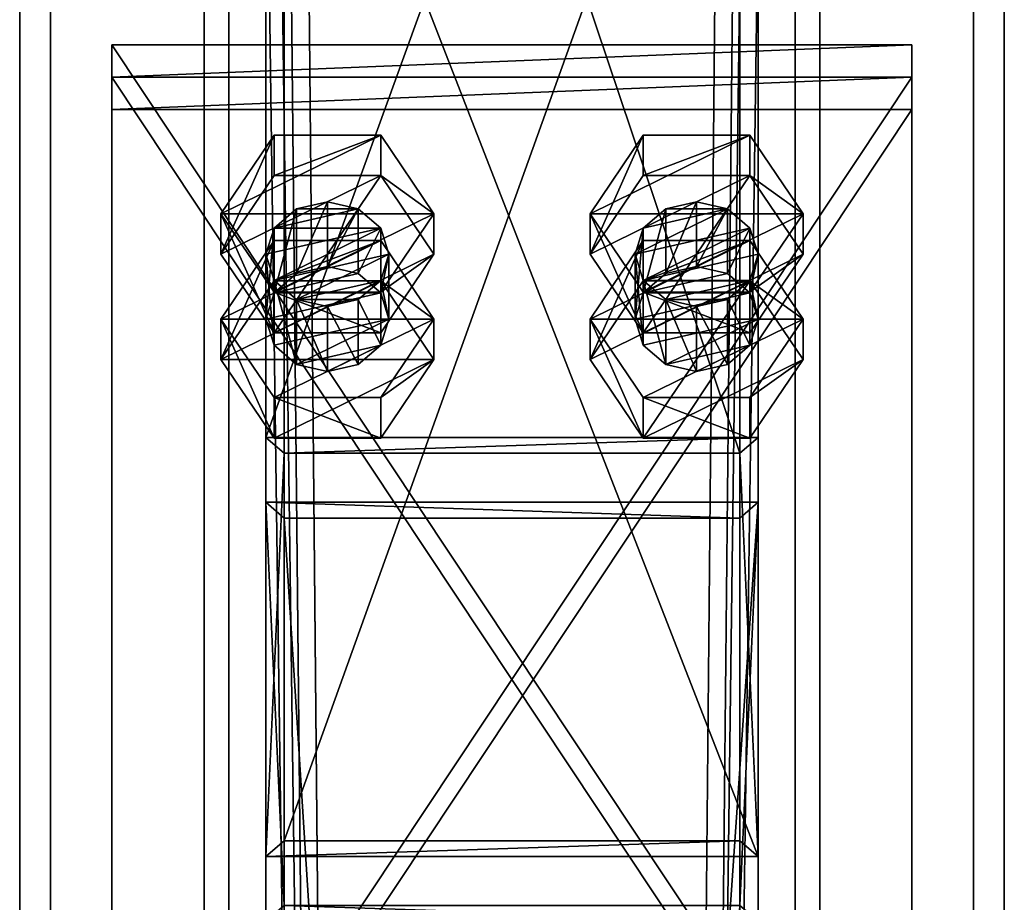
# Model space of a CAD drawing. Header units: millimetres. Extents: x -333 to 67333, y -930 to 39730.
# Tile 652 of 656: x 5420 to 5580, y 27826 to 27969. Entities that reach past the tile are written whole.
import ezdxf

# ---------------------------------------------------------------- set-up
doc = ezdxf.new("R2010")
doc.units = ezdxf.units.MM
for name, color, linetype in [('3', 7, 'Continuous'), ('5', 7, 'Continuous'), ('6', 7, 'Continuous'), ('95', 7, 'Continuous'), ('99', 7, 'Continuous')]:
    doc.layers.add(name, color=color, linetype=linetype)

msp = doc.modelspace()

# ---------------------------------------------------------------- meshes
at = {"layer": '3', "color": 91}
mesh = msp.add_polyface(dxfattribs=at)
corners = [(5463, 28118.73, 5334.64), (5537, 28118.73, 5334.64), (5537, 27898.72, 4978.89), (5463, 27898.72, 4978.89), (5537, 28041.83, 5350.99), (5537, 27835.79, 5017.82), (5463, 28041.83, 5350.99), (5463, 27835.79, 5017.82), (5460, 28121.84, 5333.98), (5460, 28038.71, 5351.65), (5460, 27833.23, 5019.39), (5460, 27901.27, 4977.32), (5540, 28038.71, 5351.65), (5540, 27833.23, 5019.39), (5540, 28121.84, 5333.98), (5540, 27901.27, 4977.32)]
mesh.append_faces([[corners[k] for k in face] for face in [(0, 2, 3, 3), (1, 5, 2, 2), (4, 7, 5, 5), (6, 3, 7, 7), (8, 10, 11, 11), (9, 13, 10, 10), (12, 15, 13, 13), (14, 11, 15, 15)]], dxfattribs={"vtx0": -1, "color": 91})
mesh.append_faces([[corners[k] for k in face] for face in [(9, 6, 12, 12), (6, 8, 0, 0), (0, 8, 1, 1), (12, 4, 14, 14), (4, 12, 6, 6), (14, 1, 8, 8), (11, 3, 15, 15), (3, 10, 7, 7), (7, 10, 5, 5), (15, 2, 13, 13), (2, 15, 3, 3), (13, 5, 10, 10)]], dxfattribs={"vtx0": -1, "vtx1": -1, "color": 91})
mesh.append_faces([[corners[k] for k in face] for face in [(6, 9, 8, 8), (14, 4, 1, 1), (3, 11, 10, 10), (13, 2, 5, 5)]], dxfattribs={"vtx0": -1, "vtx2": -1, "vtx3": -1, "color": 91})
mesh.append_faces([[corners[k] for k in face] for face in [(0, 1, 2, 2), (1, 4, 5, 5), (4, 6, 7, 7), (6, 0, 3, 3), (8, 9, 10, 10), (9, 12, 13, 13), (12, 14, 15, 15), (14, 8, 11, 11)]], dxfattribs={"vtx2": -1, "vtx3": -1, "color": 91})
mesh = msp.add_polyface(dxfattribs=at)
corners = [(5463, 27888.2, 4961.88), (5537, 27888.2, 4961.88), (5537, 26724.4, 3080), (5463, 26724.4, 3080), (5537, 27825.27, 5000.81), (5537, 26637.4, 3080), (5463, 27825.27, 5000.81), (5463, 26637.4, 3080), (5460, 27890.76, 4960.31), (5460, 27822.72, 5002.38), (5460, 26633.87, 3080), (5460, 26727.93, 3080), (5540, 27822.72, 5002.38), (5540, 26633.87, 3080), (5540, 27890.76, 4960.31), (5540, 26727.93, 3080)]
mesh.append_faces([[corners[k] for k in face] for face in [(0, 2, 3, 3), (1, 5, 2, 2), (4, 7, 5, 5), (6, 3, 7, 7), (8, 10, 11, 11), (9, 13, 10, 10), (12, 15, 13, 13), (14, 11, 15, 15)]], dxfattribs={"vtx0": -1, "color": 91})
mesh.append_faces([[corners[k] for k in face] for face in [(9, 6, 12, 12), (6, 8, 0, 0), (0, 8, 1, 1), (12, 4, 14, 14), (4, 12, 6, 6), (14, 1, 8, 8), (11, 3, 15, 15), (3, 10, 7, 7), (7, 10, 5, 5), (15, 2, 13, 13), (2, 15, 3, 3), (13, 5, 10, 10)]], dxfattribs={"vtx0": -1, "vtx1": -1, "color": 91})
mesh.append_faces([[corners[k] for k in face] for face in [(6, 9, 8, 8), (14, 4, 1, 1), (3, 11, 10, 10), (13, 2, 5, 5)]], dxfattribs={"vtx0": -1, "vtx2": -1, "vtx3": -1, "color": 91})
mesh.append_faces([[corners[k] for k in face] for face in [(0, 1, 2, 2), (1, 4, 5, 5), (4, 6, 7, 7), (6, 0, 3, 3), (8, 9, 10, 10), (9, 12, 13, 13), (12, 14, 15, 15), (14, 8, 11, 11)]], dxfattribs={"vtx2": -1, "vtx3": -1, "color": 91})
at = {"layer": '5', "color": 131}
mesh = msp.add_polyface(dxfattribs=at)
corners = [(5454, 29385.28, 2984), (5546, 29385.28, 2984), (5546, 19415.31, 2984), (5454, 19415.31, 2984), (5546, 29385.28, 3076), (5546, 19415.31, 3076), (5454, 29385.28, 3076), (5454, 19415.31, 3076), (5450, 29385.28, 2980), (5450, 29385.28, 3080), (5450, 19415.31, 3080), (5450, 19415.31, 2980), (5550, 29385.28, 3080), (5550, 19415.31, 3080), (5550, 29385.28, 2980), (5550, 19415.31, 2980)]
mesh.append_faces([[corners[k] for k in face] for face in [(0, 2, 3, 3), (1, 5, 2, 2), (4, 7, 5, 5), (6, 3, 7, 7), (8, 10, 11, 11), (9, 13, 10, 10), (12, 15, 13, 13), (14, 11, 15, 15)]], dxfattribs={"vtx0": -1, "color": 131})
mesh.append_faces([[corners[k] for k in face] for face in [(9, 6, 12, 12), (6, 8, 0, 0), (0, 8, 1, 1), (12, 4, 14, 14), (4, 12, 6, 6), (14, 1, 8, 8), (11, 3, 15, 15), (3, 10, 7, 7), (7, 10, 5, 5), (15, 2, 13, 13), (2, 15, 3, 3), (13, 5, 10, 10)]], dxfattribs={"vtx0": -1, "vtx1": -1, "color": 131})
mesh.append_faces([[corners[k] for k in face] for face in [(6, 9, 8, 8), (14, 4, 1, 1), (3, 11, 10, 10), (13, 2, 5, 5)]], dxfattribs={"vtx0": -1, "vtx2": -1, "vtx3": -1, "color": 131})
mesh.append_faces([[corners[k] for k in face] for face in [(0, 1, 2, 2), (1, 4, 5, 5), (4, 6, 7, 7), (6, 0, 3, 3), (8, 9, 10, 10), (9, 12, 13, 13), (12, 14, 15, 15), (14, 8, 11, 11)]], dxfattribs={"vtx2": -1, "vtx3": -1, "color": 131})
at = {"layer": '6', "color": 2}
mesh = msp.add_polyface(dxfattribs=at)
corners = [(5420, 19420.14, 7183.53), (5580, 19420.14, 7183.53), (5580, 30845.34, 4755.1), (5420, 30845.34, 4755.1), (5420, 19420.14, 7347.1), (5420, 30878.6, 4911.61), (5580, 19420.14, 7347.1), (5580, 30878.6, 4911.61), (5575, 30846.38, 4759.99), (5425, 30846.38, 4759.99), (5425, 30877.56, 4906.72), (5575, 30877.56, 4906.72), (5425, 19420.14, 7341.99), (5575, 19420.14, 7341.99), (5425, 19420.14, 7188.64), (5575, 19420.14, 7188.64)]
mesh.append_faces([[corners[k] for k in face] for face in [(0, 2, 3, 3), (4, 3, 5, 5), (6, 5, 7, 7), (1, 7, 2, 2), (12, 11, 10, 10), (14, 10, 9, 9), (15, 9, 8, 8), (13, 8, 11, 11)]], dxfattribs={"vtx0": -1, "color": 2})
mesh.append_faces([[corners[k] for k in face] for face in [(2, 8, 3, 3), (8, 7, 11, 11), (11, 7, 10, 10), (3, 9, 5, 5), (9, 3, 8, 8), (5, 10, 7, 7), (4, 12, 0, 0), (12, 6, 13, 13), (13, 6, 15, 15), (0, 14, 1, 1), (14, 0, 12, 12), (1, 15, 6, 6)]], dxfattribs={"vtx0": -1, "vtx1": -1, "color": 2})
mesh.append_faces([[corners[k] for k in face] for face in [(8, 2, 7, 7), (5, 9, 10, 10), (12, 4, 6, 6), (1, 14, 15, 15)]], dxfattribs={"vtx0": -1, "vtx2": -1, "vtx3": -1, "color": 2})
mesh.append_faces([[corners[k] for k in face] for face in [(0, 1, 2, 2), (4, 0, 3, 3), (6, 4, 5, 5), (1, 6, 7, 7), (12, 13, 11, 11), (14, 12, 10, 10), (15, 14, 9, 9), (13, 15, 8, 8)]], dxfattribs={"vtx2": -1, "vtx3": -1, "color": 2})
at = {"layer": '95', "color": 7}
mesh = msp.add_polyface(dxfattribs=at)
corners = [(5480, 27931.04, 4958.91), (5478.66, 27935.29, 4956.28), (5478.66, 27924.78, 4939.27), (5475, 27938.41, 4954.35), (5475, 27927.89, 4937.34), (5470, 27939.55, 4953.65), (5470, 27929.03, 4936.64), (5465, 27938.41, 4954.35), (5465, 27927.89, 4937.34), (5461.34, 27935.29, 4956.28), (5461.34, 27924.78, 4939.27), (5460, 27931.04, 4958.91), (5460, 27920.52, 4941.9), (5461.34, 27926.79, 4961.54), (5465, 27923.68, 4963.46), (5478.66, 27926.79, 4961.54), (5487.32, 27920.52, 4941.9), (5478.66, 27933.28, 4934.01), (5478.66, 27926.71, 4923.38), (5461.34, 27933.28, 4934.01), (5461.34, 27926.71, 4923.38), (5452.68, 27913.95, 4931.27), (5452.68, 27920.52, 4941.9), (5487.32, 27937.62, 4969.54), (5478.66, 27950.37, 4961.65), (5478.66, 27943.8, 4951.02), (5487.32, 27931.04, 4958.91), (5461.34, 27950.37, 4961.65), (5461.34, 27943.8, 4951.02), (5452.68, 27937.62, 4969.54), (5452.68, 27931.04, 4958.91), (5461.34, 27918.28, 4966.8), (5478.66, 27924.86, 4977.43), (5461.34, 27924.86, 4977.43)]
mesh.append_faces([[corners[k] for k in face] for face in [(1, 4, 2, 2), (3, 6, 4, 4), (5, 8, 6, 6), (7, 10, 8, 8), (9, 12, 10, 10), (3, 7, 5, 5), (10, 6, 8, 8), (17, 20, 18, 18), (19, 21, 20, 20), (17, 22, 19, 19), (23, 25, 26, 26), (24, 28, 25, 25), (27, 30, 28, 28), (29, 31, 30, 30), (24, 29, 27, 27), (33, 23, 32, 32), (30, 25, 28, 28)]], dxfattribs={"vtx0": -1, "color": 7})
mesh.append_faces([[corners[k] for k in face] for face in [(7, 3, 9, 9), (9, 1, 11, 11), (11, 1, 13, 13), (13, 0, 14, 14), (29, 23, 33, 33), (31, 25, 30, 30)]], dxfattribs={"vtx0": -1, "vtx1": -1, "color": 7})
mesh.append_faces([[corners[k] for k in face] for face in [(9, 3, 1, 1), (13, 1, 0, 0), (14, 0, 15, 15), (10, 2, 4, 4), (10, 4, 6, 6), (29, 24, 23, 23), (31, 26, 25, 25)]], dxfattribs={"vtx0": -1, "vtx2": -1, "vtx3": -1, "color": 7})
mesh.append_faces([[corners[k] for k in face] for face in [(0, 1, 2, 2), (1, 3, 4, 4), (3, 5, 6, 6), (5, 7, 8, 8), (7, 9, 10, 10), (9, 11, 12, 12), (16, 17, 18, 18), (17, 19, 20, 20), (23, 24, 25, 25), (24, 27, 28, 28), (27, 29, 30, 30), (32, 23, 26, 26)]], dxfattribs={"vtx2": -1, "vtx3": -1, "color": 7})
mesh = msp.add_polyface(dxfattribs=at)
corners = [(5540, 27931.04, 4958.91), (5538.66, 27935.29, 4956.28), (5538.66, 27924.78, 4939.27), (5535, 27938.41, 4954.35), (5535, 27927.89, 4937.34), (5530, 27939.55, 4953.65), (5530, 27929.03, 4936.64), (5525, 27938.41, 4954.35), (5525, 27927.89, 4937.34), (5521.34, 27935.29, 4956.28), (5521.34, 27924.78, 4939.27), (5520, 27931.04, 4958.91), (5520, 27920.52, 4941.9), (5521.34, 27926.79, 4961.54), (5538.66, 27926.79, 4961.54), (5525, 27923.68, 4963.46), (5547.32, 27920.52, 4941.9), (5538.66, 27933.28, 4934.01), (5538.66, 27926.71, 4923.38), (5521.34, 27933.28, 4934.01), (5521.34, 27926.71, 4923.38), (5512.68, 27913.95, 4931.27), (5512.68, 27920.52, 4941.9), (5547.32, 27937.62, 4969.54), (5538.66, 27950.37, 4961.65), (5538.66, 27943.8, 4951.02), (5547.32, 27931.04, 4958.91), (5521.34, 27950.37, 4961.65), (5521.34, 27943.8, 4951.02), (5512.68, 27937.62, 4969.54), (5512.68, 27931.04, 4958.91), (5521.34, 27918.28, 4966.8), (5538.66, 27924.86, 4977.43), (5521.34, 27924.86, 4977.43)]
mesh.append_faces([[corners[k] for k in face] for face in [(1, 4, 2, 2), (3, 6, 4, 4), (5, 8, 6, 6), (7, 10, 8, 8), (9, 12, 10, 10), (3, 7, 5, 5), (10, 6, 8, 8), (17, 20, 18, 18), (19, 21, 20, 20), (17, 22, 19, 19), (23, 25, 26, 26), (24, 28, 25, 25), (27, 30, 28, 28), (29, 31, 30, 30), (24, 29, 27, 27), (33, 23, 32, 32), (30, 25, 28, 28)]], dxfattribs={"vtx0": -1, "color": 7})
mesh.append_faces([[corners[k] for k in face] for face in [(7, 3, 9, 9), (9, 3, 11, 11), (11, 1, 13, 13), (13, 14, 15, 15), (29, 23, 33, 33), (31, 25, 30, 30)]], dxfattribs={"vtx0": -1, "vtx1": -1, "color": 7})
mesh.append_faces([[corners[k] for k in face] for face in [(11, 3, 1, 1), (13, 1, 0, 0), (13, 0, 14, 14), (10, 2, 4, 4), (10, 4, 6, 6), (29, 24, 23, 23), (31, 26, 25, 25)]], dxfattribs={"vtx0": -1, "vtx2": -1, "vtx3": -1, "color": 7})
mesh.append_faces([[corners[k] for k in face] for face in [(0, 1, 2, 2), (1, 3, 4, 4), (3, 5, 6, 6), (5, 7, 8, 8), (7, 9, 10, 10), (9, 11, 12, 12), (16, 17, 18, 18), (17, 19, 20, 20), (23, 24, 25, 25), (24, 27, 28, 28), (27, 29, 30, 30), (32, 23, 26, 26)]], dxfattribs={"vtx2": -1, "vtx3": -1, "color": 7})
mesh = msp.add_polyface(dxfattribs=at)
corners = [(5480, 27931.04, 4958.91), (5478.66, 27924.78, 4939.27), (5480, 27920.52, 4941.9), (5460, 27931.04, 4958.91), (5461.34, 27926.79, 4961.54), (5461.34, 27916.27, 4944.53), (5460, 27920.52, 4941.9), (5465, 27923.68, 4963.46), (5465, 27913.16, 4946.45), (5470, 27922.54, 4964.17), (5470, 27912.02, 4947.16), (5475, 27923.68, 4963.46), (5475, 27913.16, 4946.45), (5478.66, 27926.79, 4961.54), (5478.66, 27916.27, 4944.53), (5461.34, 27924.78, 4939.27), (5487.32, 27920.52, 4941.9), (5478.66, 27926.71, 4923.38), (5487.32, 27913.95, 4931.27), (5461.34, 27933.28, 4934.01), (5452.68, 27920.52, 4941.9), (5452.68, 27913.95, 4931.27), (5461.34, 27907.77, 4949.79), (5461.34, 27901.19, 4939.16), (5478.66, 27907.77, 4949.79), (5478.66, 27901.19, 4939.16), (5478.66, 27933.28, 4934.01), (5461.34, 27926.71, 4923.38), (5452.68, 27937.62, 4969.54), (5461.34, 27924.86, 4977.43), (5461.34, 27918.28, 4966.8), (5478.66, 27924.86, 4977.43), (5478.66, 27918.28, 4966.8), (5487.32, 27931.04, 4958.91)]
mesh.append_faces([[corners[k] for k in face] for face in [(0, 1, 2, 2), (3, 5, 6, 6), (4, 8, 5, 5), (7, 10, 8, 8), (9, 12, 10, 10), (11, 14, 12, 12), (13, 2, 14, 14), (7, 11, 9, 9), (14, 10, 12, 12), (16, 17, 18, 18), (20, 23, 21, 21), (22, 25, 23, 23), (24, 18, 25, 25), (22, 16, 24, 24), (18, 23, 25, 25), (21, 17, 27, 27), (29, 32, 30, 30), (31, 33, 32, 32), (33, 30, 32, 32)]], dxfattribs={"vtx0": -1, "color": 7})
mesh.append_faces([[corners[k] for k in face] for face in [(10, 14, 8, 8), (8, 2, 5, 5), (5, 2, 6, 6), (6, 1, 15, 15), (20, 16, 22, 22), (23, 18, 21, 21)]], dxfattribs={"vtx0": -1, "vtx1": -1, "color": 7})
mesh.append_faces([[corners[k] for k in face] for face in [(7, 13, 11, 11), (8, 14, 2, 2), (6, 2, 1, 1), (20, 26, 16, 16), (21, 18, 17, 17)]], dxfattribs={"vtx0": -1, "vtx2": -1, "vtx3": -1, "color": 7})
mesh.append_faces([[corners[k] for k in face] for face in [(3, 4, 5, 5), (4, 7, 8, 8), (7, 9, 10, 10), (9, 11, 12, 12), (11, 13, 14, 14), (13, 0, 2, 2), (19, 20, 21, 21), (20, 22, 23, 23), (22, 24, 25, 25), (24, 16, 18, 18), (28, 29, 30, 30), (29, 31, 32, 32)]], dxfattribs={"vtx2": -1, "vtx3": -1, "color": 7})
mesh = msp.add_polyface(dxfattribs=at)
corners = [(5540, 27931.04, 4958.91), (5538.66, 27924.78, 4939.27), (5540, 27920.52, 4941.9), (5520, 27931.04, 4958.91), (5521.34, 27926.79, 4961.54), (5521.34, 27916.27, 4944.53), (5520, 27920.52, 4941.9), (5525, 27923.68, 4963.46), (5525, 27913.16, 4946.45), (5530, 27922.54, 4964.17), (5530, 27912.02, 4947.16), (5535, 27923.68, 4963.46), (5535, 27913.16, 4946.45), (5538.66, 27926.79, 4961.54), (5538.66, 27916.27, 4944.53), (5521.34, 27924.78, 4939.27), (5547.32, 27920.52, 4941.9), (5538.66, 27926.71, 4923.38), (5547.32, 27913.95, 4931.27), (5521.34, 27933.28, 4934.01), (5512.68, 27920.52, 4941.9), (5512.68, 27913.95, 4931.27), (5521.34, 27907.77, 4949.79), (5521.34, 27901.19, 4939.16), (5538.66, 27907.77, 4949.79), (5538.66, 27901.19, 4939.16), (5538.66, 27933.28, 4934.01), (5521.34, 27926.71, 4923.38), (5512.68, 27937.62, 4969.54), (5521.34, 27924.86, 4977.43), (5521.34, 27918.28, 4966.8), (5538.66, 27924.86, 4977.43), (5538.66, 27918.28, 4966.8), (5547.32, 27931.04, 4958.91)]
mesh.append_faces([[corners[k] for k in face] for face in [(0, 1, 2, 2), (3, 5, 6, 6), (4, 8, 5, 5), (7, 10, 8, 8), (9, 12, 10, 10), (11, 14, 12, 12), (13, 2, 14, 14), (7, 11, 9, 9), (14, 10, 12, 12), (16, 17, 18, 18), (20, 23, 21, 21), (22, 25, 23, 23), (24, 18, 25, 25), (22, 16, 24, 24), (18, 23, 25, 25), (21, 17, 27, 27), (29, 32, 30, 30), (31, 33, 32, 32), (33, 30, 32, 32)]], dxfattribs={"vtx0": -1, "color": 7})
mesh.append_faces([[corners[k] for k in face] for face in [(10, 14, 8, 8), (8, 2, 5, 5), (5, 2, 6, 6), (6, 1, 15, 15), (20, 16, 22, 22), (23, 17, 21, 21)]], dxfattribs={"vtx0": -1, "vtx1": -1, "color": 7})
mesh.append_faces([[corners[k] for k in face] for face in [(7, 13, 11, 11), (8, 14, 2, 2), (6, 2, 1, 1), (20, 26, 16, 16), (23, 18, 17, 17)]], dxfattribs={"vtx0": -1, "vtx2": -1, "vtx3": -1, "color": 7})
mesh.append_faces([[corners[k] for k in face] for face in [(3, 4, 5, 5), (4, 7, 8, 8), (7, 9, 10, 10), (9, 11, 12, 12), (11, 13, 14, 14), (13, 0, 2, 2), (19, 20, 21, 21), (20, 22, 23, 23), (22, 24, 25, 25), (24, 16, 18, 18), (28, 29, 30, 30), (29, 31, 32, 32)]], dxfattribs={"vtx2": -1, "vtx3": -1, "color": 7})
at = {"layer": '99', "color": 7}
mesh = msp.add_polyface(dxfattribs=at)
corners = [(5435, 27764.19, 5050.34), (5565, 27764.19, 5050.34), (5565, 27959.8, 4929.36), (5435, 27959.8, 4929.36), (5565, 27769.45, 5058.84), (5565, 27965.06, 4937.87), (5435, 27769.45, 5058.84), (5435, 27965.06, 4937.87)]
mesh.append_faces([[corners[k] for k in face] for face in [(0, 2, 3, 3), (1, 5, 2, 2), (4, 7, 5, 5), (6, 3, 7, 7), (1, 6, 4, 4), (3, 5, 7, 7)]], dxfattribs={"vtx0": -1, "color": 7})
mesh.append_faces([[corners[k] for k in face] for face in [(0, 1, 2, 2), (1, 4, 5, 5), (4, 6, 7, 7), (6, 0, 3, 3), (1, 0, 6, 6), (3, 2, 5, 5)]], dxfattribs={"vtx2": -1, "vtx3": -1, "color": 7})
mesh = msp.add_polyface(dxfattribs=at)
corners = [(5435, 27758.93, 5041.83), (5565, 27758.93, 5041.83), (5565, 27954.54, 4920.86), (5435, 27954.54, 4920.86), (5565, 27764.19, 5050.34), (5565, 27959.8, 4929.36), (5435, 27764.19, 5050.34), (5435, 27959.8, 4929.36)]
mesh.append_faces([[corners[k] for k in face] for face in [(0, 2, 3, 3), (1, 5, 2, 2), (4, 7, 5, 5), (6, 3, 7, 7), (1, 6, 4, 4), (3, 5, 7, 7)]], dxfattribs={"vtx0": -1, "color": 7})
mesh.append_faces([[corners[k] for k in face] for face in [(0, 1, 2, 2), (1, 4, 5, 5), (4, 6, 7, 7), (6, 0, 3, 3), (1, 0, 6, 6), (3, 2, 5, 5)]], dxfattribs={"vtx2": -1, "vtx3": -1, "color": 7})

doc.saveas('drawing.dxf')
